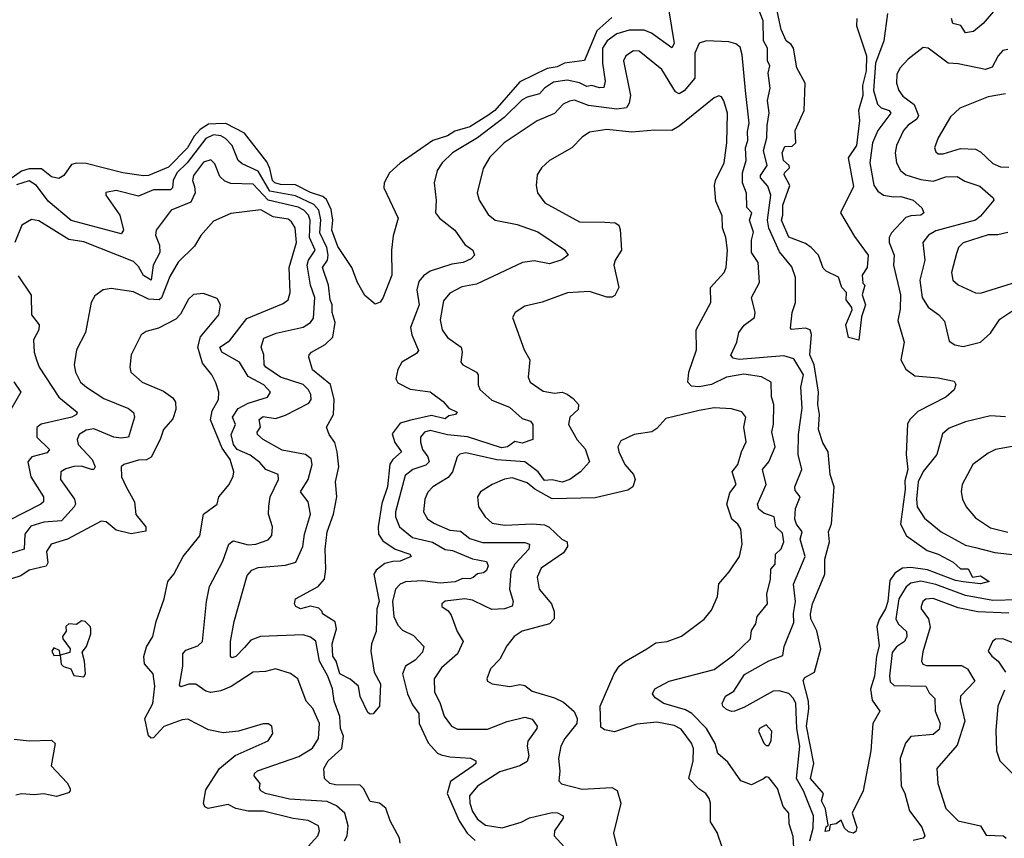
# Model space of a CAD drawing. Extents: x 1690054 to 1842981, y 782881 to 914114.
# Tile 420 of 656: x 1761438 to 1765390, y 902435 to 905720. Entities that reach past the tile are written whole.
import ezdxf

# ---------------------------------------------------------------- set-up
doc = ezdxf.new("R2010")
doc.units = 0

msp = doc.modelspace()

# ---------------------------------------------------------------- linework, layer by layer
at = {"layer": '0CON10XD'}
for points in [[(1764798.1, 905725), (1764797.1, 905695), (1764813.3, 905646.7), (1764837.8, 905575), (1764835.5, 905515), (1764821, 905455), (1764822, 905415), (1764804.8, 905355), (1764809.1, 905315), (1764797.5, 905215), (1764763.2, 905165), (1764785, 905050), (1764733.3, 904945), (1764789.3, 904849.3), (1764843.8, 904775), (1764840, 904725), (1764820, 904695), (1764823, 904663), (1764830, 904655), (1764820, 904615), (1764832.5, 904575), (1764817, 904527), (1764806.2, 904433.8), (1764764.7, 904444.7), (1764754.5, 904495), (1764779.4, 904555), (1764778.6, 904565), (1764755.5, 904595), (1764757.5, 904625), (1764738.5, 904645), (1764725, 904686.2), (1764675, 904710), (1764663, 904723), (1764644.5, 904775), (1764615.5, 904805.5), (1764591.9, 904821.9), (1764525, 904847.3), (1764495.6, 904915), (1764501.5, 904935), (1764501, 904975), (1764529.6, 905055), (1764507.2, 905097.2), (1764507.5, 905105), (1764528.5, 905125), (1764527.3, 905135), (1764503.5, 905155), (1764498.8, 905185), (1764509.5, 905210.5), (1764538.1, 905211.9), (1764554, 905226), (1764550.9, 905275), (1764586.7, 905355), (1764590.9, 905465), (1764556.9, 905526.9), (1764544.1, 905605), (1764535, 905619.6), (1764514.3, 905634.3), (1764495, 905680.8), (1764463.2, 905825)], [(1764921.2, 905745), (1764907.1, 905635), (1764873.5, 905545), (1764864.8, 905435.2), (1764880.7, 905380.7), (1764896.6, 905366.6), (1764927.7, 905355), (1764934.7, 905345), (1764882.9, 905275), (1764861.9, 905225), (1764850.7, 905145), (1764866, 905056), (1764882.1, 905032.1), (1764905.6, 905015.6), (1764945, 905008.7), (1764975, 905010.8), (1765025, 904996), (1765059.4, 904965), (1765066.9, 904945), (1765055, 904934.7), (1765015, 904932.7), (1764995, 904925.4), (1764937.5, 904865), (1764927.5, 904845), (1764928, 904825), (1764948, 904775), (1764945.9, 904734.1), (1764974.3, 904615), (1764972, 904558), (1764962.3, 904512.2), (1764988.2, 904425), (1764974.4, 904355), (1764995, 904317.8), (1765030.6, 904290.6), (1765125, 904282.5), (1765189.5, 904269.5), (1765195.9, 904255.9), (1765188.6, 904235), (1765155, 904204.6), (1765043.1, 904146.9), (1765013, 904117), (1765002.2, 904097.8), (1764996.1, 903975), (1765003.2, 903915), (1764991.1, 903868.9), (1764992.8, 903835), (1764973, 903695), (1764998.1, 903648.1), (1765080.1, 903590.1), (1765125, 903575.2), (1765185, 903542.9), (1765215, 903515.5), (1765245, 903515.4), (1765262.7, 903482.7), (1765295, 903488.1), (1765330, 903465), (1765295, 903455.6), (1765225, 903463.6), (1765195, 903469.3), (1765081.8, 903511.8), (1765015, 903522), (1764981.9, 903518.1), (1764950.9, 903499.1), (1764930.6, 903469.4), (1764923, 903385), (1764914, 903356), (1764887.4, 903312.6), (1764878.5, 903285), (1764887.4, 903207.4), (1764877, 903165), (1764869.3, 903085), (1764853.7, 903033.7), (1764859.6, 902989.6), (1764890.8, 902945), (1764862.5, 902895), (1764854.3, 902785), (1764823.8, 902625), (1764780, 902535), (1764798.3, 902478.3), (1764795, 902462), (1764785, 902455.7), (1764765, 902460), (1764749.2, 902475), (1764735, 902507.5), (1764715, 902492.5), (1764691.7, 902488.3), (1764686.7, 902465), (1764671.7, 902461.7), (1764675, 902480), (1764683, 902487), (1764673, 902553), (1764657.1, 902585), (1764664.1, 902615), (1764612.4, 902675), (1764625.2, 902734.8), (1764596.9, 902885), (1764605.8, 902954.2), (1764604.6, 902985), (1764582.4, 903067.6), (1764590.2, 903079.8), (1764629, 903101), (1764654.4, 903195), (1764637.5, 903267.5), (1764613.7, 903315), (1764612.6, 903335), (1764620, 903375), (1764669.7, 903495), (1764669.4, 903555), (1764688.6, 903625), (1764684.2, 903665), (1764696.6, 903696.6), (1764707.6, 903845), (1764691.6, 903895), (1764683.8, 903985), (1764661.7, 904021.7), (1764644.6, 904074.6), (1764648.9, 904135), (1764641.8, 904175), (1764644.6, 904225), (1764627.1, 904335), (1764610.1, 904375), (1764616.9, 904456.9), (1764611.5, 904475), (1764592.3, 904482.3), (1764535.9, 904475.9), (1764532.1, 904482.1), (1764539.1, 904545), (1764552.3, 904585), (1764552.7, 904685), (1764538, 904728), (1764488.5, 904788.5), (1764445, 904882.9), (1764440.2, 904915), (1764453, 905015), (1764441.2, 905051.2), (1764411, 905085), (1764411, 905095), (1764437.8, 905135), (1764423, 905195), (1764437.7, 905245), (1764437.8, 905295), (1764446.4, 905346.4), (1764440.3, 905395), (1764450, 905445), (1764442.4, 905505), (1764448.8, 905535), (1764440, 905555), (1764439.6, 905605), (1764424.2, 905635), (1764422.5, 905715), (1764395, 905783.3)], [(1764043.2, 905755), (1764065.2, 905624.8), (1764055, 905607.1), (1763973.8, 905665), (1763945, 905677.4), (1763885, 905677.7), (1763835, 905662.6), (1763795.5, 905634.5), (1763777.5, 905605), (1763777, 905545), (1763787.5, 905472.5), (1763782.1, 905447.9), (1763765, 905446.2), (1763735, 905455.2), (1763715, 905451.7), (1763685, 905465.7), (1763635, 905477), (1763580.9, 905469.1), (1763545, 905445.3), (1763525, 905422.6), (1763475, 905409.3), (1763455, 905398.1), (1763383, 905327), (1763274.9, 905245.1), (1763174.5, 905185), (1763133.1, 905145), (1763114.1, 905115), (1763101.2, 905065), (1763108.9, 904995), (1763107.3, 904945), (1763122.6, 904922.6), (1763185, 904875.5), (1763225, 904817.5), (1763256.5, 904795), (1763263.3, 904775), (1763250.4, 904759.6), (1763217.5, 904745), (1763172, 904738), (1763085, 904710), (1763058.5, 904691.5), (1763040.3, 904669.7), (1763031.4, 904635), (1763041.2, 904575), (1763006.2, 904485), (1763011.7, 904455), (1763038.3, 904391.7), (1763029.9, 904380.1), (1762971.3, 904345), (1762955, 904315.6), (1762948.2, 904278.2), (1762955, 904263.1), (1763005, 904236.4), (1763085.8, 904225.8), (1763137.1, 904187.1), (1763160.9, 904160.9), (1763194, 904145), (1763186.7, 904135), (1763160, 904130), (1763145, 904118.6), (1763091.1, 904131.1), (1763007.8, 904112.2), (1762965, 904100.4), (1762932.8, 904057.2), (1762943.3, 904023.3), (1762970.8, 903985), (1762935, 903955.2), (1762924.1, 903935.9), (1762914.2, 903845), (1762891.9, 903778.1), (1762877, 903685), (1762878.1, 903655), (1762895, 903628.7), (1762945, 903595.6), (1763004, 903575), (1763009.2, 903565), (1762965, 903546.2), (1762935, 903546.1), (1762902.9, 903537.1), (1762869.1, 903510.9), (1762859.1, 903495), (1762880.4, 903385), (1762871.6, 903355), (1762868.3, 903265), (1762850, 903215), (1762847.5, 903185), (1762861.1, 903101.1), (1762886, 903055), (1762882.5, 902965), (1762856.1, 902933.9), (1762845, 902932.5), (1762835, 902940), (1762805, 903003.3), (1762797.1, 903045), (1762763.7, 903073.7), (1762722.2, 903095), (1762707.9, 903145), (1762694, 903165), (1762692.4, 903215), (1762709.4, 903275), (1762703.8, 903303.8), (1762653.8, 903335), (1762652.5, 903345), (1762638.4, 903358.4), (1762605, 903366.4), (1762565, 903355.7), (1762546, 903365), (1762541.2, 903375), (1762544.4, 903395.6), (1762635.2, 903444.8), (1762660.6, 903475), (1762666.2, 903515), (1762663.5, 903595), (1762672, 903665), (1762697, 903735), (1762710.2, 903805), (1762705.3, 903865), (1762718.8, 903925), (1762712.3, 903985), (1762702.7, 904022.7), (1762680.6, 904055), (1762669.2, 904085), (1762697.6, 904135), (1762699.8, 904195), (1762685, 904255.5), (1762613.1, 904315), (1762598.5, 904365), (1762599.4, 904375), (1762609.4, 904385), (1762663.6, 904416.4), (1762694.5, 904445.5), (1762703.7, 904505), (1762692.5, 904545), (1762692.2, 904575), (1762683.6, 904595), (1762677.4, 904655), (1762653.1, 904725), (1762672.7, 904755), (1762676.6, 904775), (1762670.3, 904805), (1762641.9, 904865), (1762646, 904916), (1762638.8, 904955), (1762617.8, 904977.8), (1762545, 905012.4), (1762441.8, 905031.8), (1762395, 905111.9), (1762331.3, 905141.3), (1762314.8, 905154.8), (1762290.2, 905215), (1762263.2, 905243.2), (1762245, 905253.3), (1762215, 905258.1), (1762185, 905243), (1762109.3, 905145), (1762068.5, 905105), (1762053.4, 905075), (1762051.6, 905045), (1762042.5, 905037.5), (1761975, 905037.1), (1761915, 905012), (1761825, 905034.6), (1761784, 905026), (1761783.9, 905016.1), (1761839.5, 904935), (1761854.1, 904875), (1761845, 904860.3), (1761643.6, 904913.6), (1761551.4, 904991.4), (1761505, 905053.9), (1761475, 905073.6), (1761425, 905057.6)], [(1765355, 905761.5), (1765305, 905704.4), (1765267.3, 905672.7), (1765235, 905667.5), (1765215.9, 905695.9), (1765184, 905705), (1765178.8, 905725)], [(1763815, 905728.7), (1763753.9, 905675), (1763705, 905556.2), (1763625.2, 905545.1), (1763595, 905530.6), (1763555, 905524.1), (1763445, 905470.2), (1763345.7, 905355), (1763317.1, 905335), (1763245, 905289.3), (1763185, 905272.4), (1763155, 905253.4), (1763096.2, 905235), (1762965, 905144.5), (1762921.5, 905105), (1762900.4, 905065), (1762900, 905045), (1762956.4, 904923.6), (1762937.3, 904852.7), (1762929.6, 904795), (1762931.6, 904695), (1762895, 904602), (1762885, 904586.2), (1762865, 904577.5), (1762823, 904613), (1762793.8, 904665), (1762770.8, 904725), (1762715, 904810), (1762690.2, 904875), (1762695.2, 904915), (1762688.6, 904958.6), (1762668.7, 904998.7), (1762655, 905009.8), (1762605, 905026.2), (1762545, 905056.6), (1762485, 905058.6), (1762461.7, 905065), (1762452.5, 905075), (1762442.4, 905122.4), (1762429.5, 905149.5), (1762339.6, 905265), (1762265, 905303.2), (1762225, 905302.2), (1762195, 905300.7), (1762161.4, 905278.6), (1762138.3, 905251.7), (1762111.7, 905205), (1762035, 905127.4), (1761955, 905094.7), (1761935, 905092.6), (1761851.9, 905105), (1761705, 905142.8), (1761665, 905144), (1761645, 905138.2), (1761615, 905094), (1761595, 905082), (1761565, 905089.5), (1761525, 905120.8), (1761475, 905120.6), (1761445, 905111.6), (1761385, 905068.9)], [(1764609.5, 902425), (1764623.3, 902475), (1764624.4, 902525), (1764584.1, 902625), (1764556.8, 902675), (1764569.6, 902805), (1764557.3, 902875), (1764553.1, 902975), (1764544.4, 902995), (1764525, 903015.2), (1764486.3, 903026.3), (1764462.7, 903025), (1764345, 902959.1), (1764307.5, 902945), (1764295, 902943.3), (1764275, 902951.4), (1764260, 902965), (1764258, 902975), (1764271.4, 903005), (1764305, 903024.5), (1764347.7, 903092.3), (1764445, 903146.4), (1764501.4, 903168.6), (1764506.5, 903205), (1764545, 903300), (1764543.5, 903336.5), (1764552.2, 903385), (1764544.4, 903455), (1764590.4, 903565), (1764570.5, 903635), (1764579.5, 903665), (1764556.1, 903695), (1764548.8, 903715), (1764551.9, 903758.1), (1764570.6, 903805), (1764550.7, 903830.7), (1764549.5, 903845), (1764577.9, 903915), (1764563.3, 903975), (1764564.8, 904055.2), (1764579.3, 904160.7), (1764573.9, 904245), (1764584.7, 904295), (1764545, 904359.2), (1764505, 904371), (1764326, 904356), (1764301.5, 904361.5), (1764293, 904373), (1764316.6, 904425), (1764324.4, 904465), (1764345.9, 904494.1), (1764386.9, 904525), (1764390, 904545), (1764375.3, 904605), (1764407.5, 904665), (1764402.5, 904745), (1764375.3, 904785), (1764375.3, 904835), (1764382.9, 904867.1), (1764367.7, 904915), (1764376.2, 904945), (1764356.6, 904966.6), (1764355, 905023.3), (1764339, 905065), (1764339.8, 905105), (1764354.3, 905154.3), (1764351, 905205), (1764360.6, 905235), (1764359.1, 905270.9), (1764365.9, 905304.1), (1764351.6, 905435), (1764338.2, 905578.2), (1764330, 905610), (1764313, 905623), (1764285, 905630.5), (1764195, 905634.4), (1764166, 905625), (1764148.4, 905585), (1764147.8, 905485), (1764105, 905434.2), (1764085, 905422.1), (1764070.2, 905430.2), (1764015, 905520), (1763925, 905593.3), (1763902, 905595), (1763870.4, 905575), (1763861.2, 905555), (1763889.4, 905415), (1763884.7, 905385), (1763873.5, 905366.5), (1763835, 905361.3), (1763721.4, 905375), (1763665, 905396.7), (1763645, 905393.1), (1763619.8, 905380.2), (1763585, 905342.8), (1763515, 905314), (1763382.5, 905225), (1763325, 905168.5), (1763297.7, 905122.3), (1763274.4, 905025), (1763281.9, 904995), (1763318.3, 904938.3), (1763346.2, 904915), (1763435, 904897.4), (1763517.9, 904867.9), (1763625, 904795.7), (1763638.8, 904775), (1763614.5, 904755.5), (1763565, 904740), (1763502.5, 904752.5), (1763456, 904745), (1763272, 904658), (1763212.3, 904647.7), (1763165, 904622.9), (1763138.5, 904591.5), (1763125.9, 904515), (1763134.1, 904475), (1763155.4, 904445), (1763210, 904405), (1763213.5, 904385), (1763208.6, 904345), (1763216, 904335), (1763271.9, 904305), (1763278.5, 904295), (1763278.2, 904255), (1763285, 904236), (1763333.3, 904193.3), (1763404.4, 904165), (1763455, 904119.4), (1763488.8, 904108.8), (1763497.3, 904095), (1763498, 904035), (1763455, 904020), (1763425, 904026.4), (1763395.5, 904005), (1763371.5, 904001.5), (1763235, 904046), (1763155, 904053.4), (1763085, 904070.6), (1763062.5, 904065), (1763046.8, 904045), (1763046.3, 904023.7), (1763054.1, 903995), (1763075.7, 903965), (1763081.3, 903945), (1763068, 903932), (1763015.5, 903915), (1762985, 903890.4), (1762946, 903745), (1762946.5, 903725), (1762962.4, 903685), (1763015, 903641.2), (1763095, 903623.5), (1763145, 903593.4), (1763175, 903589), (1763255, 903556), (1763312.2, 903545), (1763318.3, 903528.3), (1763311.3, 903508.7), (1763299.8, 903500.2), (1763275, 903495.4), (1763258.4, 903481.6), (1763245, 903475.8), (1763215, 903477.1), (1763185.7, 903464.3), (1763125, 903458.8), (1763055, 903467.5), (1762985.8, 903464.2), (1762964.5, 903455), (1762946.8, 903435), (1762933.9, 903385), (1762939.1, 903325), (1762955, 903289.6), (1762975, 903270.5), (1763018.3, 903248.3), (1763060.3, 903205), (1763055, 903181.3), (1763025, 903148.9), (1762986.7, 903125), (1762974.7, 903095), (1762994.8, 903015), (1763015, 902970), (1763039.5, 902935), (1763040.8, 902895), (1763077.7, 902817.7), (1763115, 902776.9), (1763129.4, 902769.4), (1763165, 902761.2), (1763246.8, 902756.8), (1763269.2, 902745), (1763268.1, 902735), (1763257.8, 902725), (1763167.5, 902662.5), (1763153.9, 902615), (1763201.2, 902505), (1763234.6, 902454.6), (1763266.3, 902426.3)], [(1765405, 905600.4), (1765385, 905596.5), (1765365.5, 905575), (1765341.4, 905528.6), (1765315, 905520.3), (1765205, 905543.1), (1765165, 905544.6), (1765085, 905605.6), (1765065, 905608.1), (1765005, 905561.5), (1764971.2, 905525), (1764959.6, 905500.4), (1764957.4, 905465), (1764967.2, 905435), (1764982.7, 905412.7), (1765029, 905379), (1765046.1, 905335), (1765039.5, 905320.5), (1765003.8, 905296.2), (1764985.3, 905275), (1764957.9, 905215), (1764952.9, 905185), (1764958, 905145), (1764973.1, 905115), (1764995, 905097.8), (1765055, 905078.1), (1765105, 905071.1), (1765155, 905089.7), (1765200.7, 905090.7), (1765231.8, 905071.8), (1765291.5, 905051.5), (1765345.7, 905005), (1765348.6, 904995), (1765295, 904930.6), (1765275, 904915.4), (1765115, 904871.9), (1765085.6, 904854.4), (1765063.9, 904825), (1765071.2, 904755), (1765051.9, 904675), (1765061.2, 904605), (1765085, 904566.5), (1765127.8, 904535), (1765149.9, 904509.9), (1765169.3, 904429.3), (1765192, 904415), (1765225, 904408.9), (1765294.2, 904425.8), (1765335, 904461.9), (1765371.9, 904518.1), (1765425, 904553.2)], [(1764546.5, 902375), (1764542.3, 902442.3), (1764527, 902493), (1764525.7, 902535.7), (1764502.6, 902562.6), (1764480, 902635), (1764445, 902679.2), (1764435, 902680.8), (1764423, 902673), (1764375, 902649.4), (1764332.5, 902665), (1764280.4, 902740.4), (1764240, 902775), (1764229.1, 902815), (1764194.8, 902875), (1764136.5, 902935), (1764110.8, 902950.8), (1764023.3, 902975), (1763988.9, 902998.9), (1763977.5, 903015), (1763987.5, 903035), (1764045.3, 903064.7), (1764225, 903112.7), (1764305, 903170.3), (1764371.8, 903235), (1764375, 903268.8), (1764392.9, 903295), (1764397.8, 903325), (1764440, 903375), (1764437.6, 903415), (1764452, 903475), (1764452.8, 903515), (1764470.8, 903535), (1764472, 903575), (1764495, 903596), (1764505.3, 903624.7), (1764499.5, 903659.5), (1764473.1, 903685), (1764466.5, 903725), (1764425, 903739.3), (1764405.4, 903755), (1764398.9, 903775), (1764434.1, 903855), (1764419.3, 903915), (1764444.5, 903945.5), (1764470.2, 904005), (1764456.7, 904065), (1764463.2, 904096.8), (1764465.3, 904175), (1764456.3, 904206.3), (1764454.6, 904265), (1764415, 904286.8), (1764345, 904296.7), (1764275, 904284.8), (1764215, 904255.9), (1764165, 904246.2), (1764135, 904248.8), (1764120, 904265), (1764124.1, 904305), (1764154.7, 904395), (1764153.2, 904475), (1764211.9, 904585), (1764211.1, 904645), (1764265.6, 904705), (1764274.4, 904725), (1764278.5, 904795), (1764272.3, 904845), (1764258.9, 904885), (1764257.9, 904932.1), (1764231.8, 904991.8), (1764227.1, 905055), (1764231.1, 905075), (1764266.2, 905145), (1764276.6, 905225), (1764278.6, 905345), (1764264.5, 905394.5), (1764255, 905410), (1764245, 905414.2), (1764225, 905405.8), (1764085, 905293.1), (1764055, 905275.7), (1763987, 905277), (1763895, 905268), (1763795, 905278.8), (1763725, 905268.9), (1763695, 905248.6), (1763654.2, 905205), (1763565, 905154.4), (1763532, 905125), (1763515, 905097.5), (1763510.6, 905055), (1763516.9, 905025), (1763545.4, 904985.4), (1763685, 904908.8), (1763786.9, 904906.9)], [(1765395, 905422.1), (1765325, 905410), (1765211.2, 905365), (1765175, 905330), (1765124.4, 905245), (1765110, 905205), (1765115, 905188.8), (1765125, 905181.5), (1765145, 905180.8), (1765215, 905203.1), (1765275, 905200.5), (1765295, 905189.7), (1765345, 905142.4), (1765375, 905129.2), (1765408.2, 905128.2)], [(1762606.5, 904215), (1762596.4, 904235), (1762575, 904256.1), (1762485, 904285.5), (1762425.8, 904325), (1762418.7, 904335), (1762417.6, 904375), (1762406.4, 904405), (1762417.9, 904442.1), (1762467.7, 904462.2), (1762575, 904486.2), (1762605.4, 904504.6), (1762617.4, 904522.6), (1762622, 904605), (1762604.5, 904655), (1762592.2, 904735), (1762597.3, 904755), (1762623.1, 904795), (1762601.3, 904845), (1762604.3, 904915), (1762597, 904935), (1762578.4, 904955), (1762555, 904968), (1762435, 904995.7), (1762375, 905059.8), (1762285, 905062.5), (1762261.4, 905071.4), (1762240.7, 905090.7), (1762221.3, 905141.3), (1762205, 905157.9), (1762175, 905148), (1762135.9, 905095), (1762131.2, 905075), (1762139.8, 905049.8), (1762141.6, 905025), (1762125, 904987.2), (1762045.2, 904954.7), (1761985.4, 904875), (1761983.3, 904855), (1761998.3, 904815), (1761999.8, 904785), (1761973.2, 904735), (1761965, 904673.8), (1761935, 904693.3), (1761915, 904728.9), (1761895, 904749.5), (1761695, 904828.8), (1761635, 904837.9), (1761515, 904911.9), (1761485, 904917.5), (1761445.5, 904894.5), (1761417.5, 904825)], [(1762741.8, 902425), (1762751.8, 902445), (1762756.5, 902485), (1762742.5, 902535), (1762709.5, 902565), (1762672.3, 902582.3), (1762521.2, 902591.2), (1762424.4, 902615), (1762405.6, 902625), (1762400, 902635), (1762403.1, 902655), (1762379.4, 902685), (1762380.6, 902695), (1762391.8, 902705), (1762557.6, 902762.4), (1762613.5, 902796.5), (1762636.6, 902835), (1762640.8, 902895), (1762613.9, 902955), (1762587.8, 902985), (1762554.4, 903074.4), (1762525, 903095.7), (1762465, 903114.4), (1762425, 903104.4), (1762375, 903101.5), (1762286.5, 903043.5), (1762245, 903026.2), (1762205, 903019.1), (1762185, 903024.6), (1762145, 903053.4), (1762116.3, 903053.7), (1762085, 903041.9), (1762079.4, 903049.4), (1762091.9, 903125), (1762092.7, 903175), (1762105, 903189.6), (1762152.8, 903207.2), (1762171.2, 903225), (1762187.2, 903385), (1762198.9, 903445), (1762253.3, 903546.7), (1762277.7, 903615), (1762295, 903628.9), (1762355, 903612.6), (1762385, 903614.8), (1762435, 903632.3), (1762449.8, 903650.2), (1762452.7, 903685), (1762436.5, 903735), (1762437.5, 903767.5), (1762442.9, 903805), (1762476, 903875), (1762475.4, 903895), (1762426, 903915), (1762402.1, 903942.1), (1762362.3, 903972.3), (1762310, 903995), (1762295.9, 904015), (1762286.9, 904055), (1762303.5, 904095), (1762291.9, 904125), (1762315, 904158.8), (1762355, 904180.5), (1762432.9, 904205), (1762444.5, 904225), (1762417.1, 904255), (1762355, 904288.1), (1762320.2, 904345), (1762249.6, 904385), (1762240.7, 904405), (1762279.2, 904430.8), (1762349.9, 904520.1), (1762495, 904580.4), (1762514.7, 904595.3), (1762523.8, 904625), (1762519.5, 904725), (1762549, 904825), (1762543.3, 904885), (1762528.8, 904908.8), (1762515, 904919.1), (1762455, 904928.7), (1762405, 904956.5), (1762285, 904941.5), (1762215, 904911.4), (1762165, 904854), (1762139.4, 904810.6), (1762073.7, 904746.3), (1762040.7, 904689.3), (1762006.8, 904603.2), (1761997.8, 904595), (1761955, 904598.6), (1761895, 904627.8), (1761805, 904640.5), (1761773.3, 904635), (1761739.1, 904610.9), (1761724.2, 904585), (1761701.4, 904465), (1761665.8, 904394.2), (1761656.7, 904335), (1761661.8, 904305), (1761681.8, 904265), (1761706.2, 904245), (1761775, 904200.2), (1761875, 904158.9), (1761893.8, 904143.8), (1761898.9, 904125), (1761875, 904043.9), (1761845, 904040.3), (1761815, 904044.7), (1761735, 904077.3), (1761705, 904072.8), (1761676.5, 904055), (1761668.5, 904035), (1761672.5, 904015), (1761728.9, 903955), (1761740, 903925), (1761735.4, 903914.6), (1761725.4, 903914.6), (1761685, 903927.9), (1761655, 903927.3), (1761622.1, 903917.9), (1761602.7, 903905), (1761600.8, 903875), (1761658.1, 903795), (1761661.2, 903775), (1761655.8, 903765), (1761605, 903709.3), (1761535, 903703.7), (1761482.4, 903687.6), (1761458, 903655), (1761455.2, 903594.8), (1761405, 903578.4)], [(1763786.9, 904906.9), (1763828, 904905), (1763842.2, 904895), (1763848.2, 904878.2), (1763853.9, 904795), (1763827.9, 904755), (1763823.4, 904735), (1763843.3, 904645), (1763827, 904613), (1763815, 904605.8), (1763795, 904606.1), (1763725, 904629), (1763637, 904623), (1763535, 904586.7), (1763465, 904569.5), (1763426.2, 904545), (1763416.2, 904525), (1763463.3, 904395), (1763485.6, 904355), (1763479.5, 904285), (1763486.9, 904265), (1763539.1, 904229.1), (1763585, 904221.4), (1763615, 904224.6), (1763635, 904216.8), (1763660.1, 904200.1), (1763681.4, 904175), (1763679.2, 904155), (1763646.7, 904125), (1763640.5, 904095), (1763675, 904033.1), (1763708.1, 903998.1), (1763724.5, 903945), (1763689.5, 903905), (1763646.1, 903873.9), (1763615, 903863.8), (1763575, 903873.5), (1763545, 903870.4), (1763519.3, 903905), (1763465, 903945.1), (1763353.1, 903953.1), (1763228.1, 903981.9), (1763205, 903976.2), (1763193.3, 903965), (1763174.7, 903905), (1763157.3, 903882.7), (1763095.5, 903845), (1763075.7, 903824.3), (1763063.5, 903795), (1763058, 903745), (1763075, 903716.2), (1763099.8, 903699.8), (1763165, 903671.2), (1763207.1, 903667.1), (1763245, 903638), (1763295, 903621.6), (1763465, 903621.1), (1763484.5, 903614.5), (1763481.3, 903595), (1763424.8, 903535), (1763409.4, 903505), (1763404.2, 903435), (1763418.6, 903385), (1763414.4, 903365.6), (1763384.3, 903355.7), (1763333.2, 903353.2), (1763305, 903365.6), (1763255, 903390.4), (1763225, 903395.5), (1763146.1, 903386.1), (1763132.5, 903375), (1763132.5, 903365), (1763157.7, 903347.7), (1763170, 903330), (1763193.3, 903265), (1763217.9, 903225), (1763195, 903175.4), (1763131.1, 903118.9), (1763102, 903075), (1763102.6, 903022.6), (1763126, 902975), (1763141.1, 902925), (1763170.9, 902885), (1763195, 902872.5), (1763315, 902872), (1763395, 902903.7), (1763465, 902920.9), (1763495, 902913.3), (1763514.5, 902885), (1763513.5, 902875), (1763477.3, 902825), (1763474.7, 902805), (1763481.9, 902765), (1763475, 902742.5), (1763445.8, 902725), (1763365, 902701.8), (1763275, 902643.8), (1763243.9, 902605), (1763244.1, 902575.9), (1763255, 902541.8), (1763275, 902511.6), (1763308, 902488), (1763375, 902476.9), (1763450.8, 902499.3), (1763483.6, 902516.4), (1763575, 902537.6), (1763596.6, 902536.6), (1763618.8, 902525), (1763619.2, 902515), (1763584.8, 902465.2), (1763583.8, 902445), (1763637.9, 902385)], [(1765404.8, 904865.2), (1765365, 904856), (1765325, 904856.9), (1765225.2, 904824.8), (1765206.1, 904805), (1765198.2, 904781.8), (1765177.9, 904705), (1765183.9, 904673.9), (1765205.4, 904655.4), (1765275, 904623.8), (1765295, 904622.9), (1765445, 904668.8)], [(1761431.4, 904691.4), (1761483.6, 904613.6), (1761484.5, 904535), (1761515.3, 904495), (1761513.9, 904475), (1761493.2, 904435), (1761495.9, 904385.9), (1761504.7, 904355), (1761515.4, 904325), (1761595, 904204.4), (1761668.2, 904145), (1761665.5, 904135), (1761646.7, 904125), (1761523.2, 904096.8), (1761506.2, 904083.8), (1761506.8, 904045), (1761556.9, 903995), (1761547.9, 903982.1), (1761486.2, 903965), (1761470.2, 903945), (1761481.6, 903885), (1761533.3, 903805), (1761533.6, 903785), (1761522.7, 903775), (1761391, 903709)], [(1762582.8, 902387.2), (1762634.1, 902445), (1762641.1, 902465), (1762637.1, 902485), (1762595, 902506.1), (1762535, 902514.3), (1762416.8, 902543.2), (1762355, 902543), (1762305, 902553.9), (1762275, 902570), (1762193.7, 902553.7), (1762180.9, 902560.9), (1762175.8, 902575), (1762185, 902629.2), (1762239.1, 902715), (1762302.8, 902767.2), (1762435, 902825.6), (1762454.3, 902855), (1762450, 902885), (1762435, 902894.3), (1762415, 902894.4), (1762316, 902864), (1762255, 902858.2), (1762195, 902870.4), (1762112.4, 902912.4), (1762089.3, 902910.7), (1762016.5, 902883.5), (1761975, 902838.1), (1761965, 902836.9), (1761955, 902846), (1761939.5, 902915), (1761972, 902975), (1761979.4, 903045), (1761972.9, 903095), (1761938.1, 903135), (1761936.4, 903163.6), (1761947, 903203), (1761971.9, 903245), (1761985.5, 903304.5), (1762017.5, 903395), (1762032.5, 903465), (1762056.9, 903495), (1762093.3, 903565), (1762160.9, 903649.1), (1762174.8, 903735.2), (1762230, 903775), (1762237.5, 903805), (1762278.6, 903855), (1762295, 903887.5), (1762297.5, 903905), (1762282.2, 903955), (1762250.5, 904000.5), (1762203.6, 904113.6), (1762209.8, 904150.2), (1762235.5, 904195), (1762237.5, 904225), (1762225, 904262.5), (1762208.6, 904295), (1762171.9, 904341.9), (1762153.3, 904405), (1762162.8, 904447.2), (1762236.8, 904535), (1762244.2, 904575), (1762230.3, 904600.3), (1762175, 904621.1), (1762135, 904616.5), (1762115, 904598.6), (1762082.5, 904537.5), (1762065, 904517.8), (1761995, 904481.8), (1761945, 904468.9), (1761925.7, 904455), (1761885.5, 904374.5), (1761880, 904325), (1761884.2, 904305), (1761929.4, 904265), (1762015, 904229.1), (1762052.3, 904202.3), (1762063.3, 904185), (1762064.3, 904155.7), (1762052.3, 904117.7), (1762014.4, 904075), (1762002, 904035), (1761965.8, 903964.2), (1761946.8, 903953.2), (1761915, 903952.3), (1761855, 903935.3), (1761845.5, 903925), (1761846.3, 903885), (1761864.7, 903845), (1761898.6, 903785), (1761903.6, 903733.6), (1761944.4, 903685), (1761943.4, 903666.6), (1761885, 903656.2), (1761825, 903671.8), (1761785, 903704.5), (1761765, 903706.7), (1761630, 903635), (1761564.4, 903615), (1761544.8, 903585.2), (1761550.5, 903539.5), (1761543.8, 903526.2), (1761475, 903510.7), (1761442.4, 903487.6), (1761405, 903476.1)], [(1761414.2, 904265.8), (1761441.9, 904225), (1761401.4, 904155)], [(1762964.5, 902415), (1762962.5, 902435), (1762925.5, 902505), (1762907.5, 902555), (1762881.9, 902575), (1762845, 902581.8), (1762818.2, 902635), (1762805, 902648.2), (1762705, 902648.9), (1762683.1, 902655), (1762661.2, 902675), (1762658.6, 902715), (1762676.2, 902745), (1762730.5, 902795), (1762737, 902845), (1762725.4, 902875), (1762723.1, 902923.1), (1762700.5, 902985), (1762693.2, 903035), (1762674.8, 903085), (1762641, 903145), (1762626, 903226), (1762605, 903242.2), (1762575, 903251.1), (1762404.3, 903244.3), (1762365, 903229.2), (1762339.7, 903200.3), (1762305, 903164.6), (1762288.8, 903158.8), (1762283.6, 903165), (1762284.4, 903225), (1762298.9, 903305), (1762351.3, 903488.7), (1762369.9, 903510.1), (1762395, 903521.3), (1762505, 903530.3), (1762546.7, 903543.3), (1762574.1, 903605), (1762580.5, 903655), (1762605.4, 903735), (1762595.3, 903785.3), (1762565.4, 903825), (1762595.3, 903875), (1762611.6, 903935), (1762607.6, 903957.6), (1762585, 903975.2), (1762491.7, 903991.7), (1762415, 904034.8), (1762392.2, 904055), (1762390.9, 904065), (1762404.1, 904085), (1762399.4, 904115), (1762415, 904127.4), (1762465, 904119.3), (1762505, 904132.5), (1762598.9, 904181.1), (1762607.2, 904195), (1762606.5, 904215)], [(1764258.8, 902395), (1764238.1, 902458.1), (1764210.9, 902500.9), (1764211.5, 902575), (1764205.5, 902595), (1764191.9, 902615), (1764163.8, 902633.8), (1764123.3, 902675), (1764141.2, 902745), (1764143.1, 902795), (1764135, 902816.5), (1764093.2, 902873.2), (1764065, 902887.8), (1763995, 902900.6), (1763915, 902892), (1763825, 902861.5), (1763785, 902869.5), (1763770.5, 902880.5), (1763768.5, 902965), (1763824.5, 903095), (1763844.7, 903125.3), (1763865, 903142.2), (1763955, 903194.4), (1763990.9, 903219.1), (1764037.5, 903225), (1764095, 903245.7), (1764185.4, 903314.6), (1764215, 903350), (1764239.4, 903405), (1764243.9, 903456.1), (1764286.1, 903503.9), (1764327.3, 903565), (1764338.5, 903615), (1764333.3, 903675), (1764321.2, 903695), (1764296.9, 903715), (1764276.3, 903775), (1764289, 903821), (1764313.9, 903855), (1764298.3, 903905), (1764321.1, 903935), (1764335.2, 903985), (1764354.7, 904025), (1764345.3, 904085), (1764352.7, 904125), (1764336.2, 904146.2), (1764295, 904158.5), (1764225, 904162.1), (1764165, 904152), (1764031.1, 904118.9), (1763995, 904078.8), (1763975, 904066.2), (1763905, 904055.7), (1763850.9, 904029.1), (1763838.8, 904005), (1763843.2, 903985), (1763866.9, 903935), (1763901.8, 903895), (1763908.2, 903875), (1763898.9, 903845), (1763878.5, 903831.5), (1763748.5, 903801.5), (1763575, 903796.7), (1763505.9, 903835.9), (1763475, 903861.4), (1763415, 903881.2), (1763383.8, 903876.2), (1763334.2, 903855), (1763287.5, 903825), (1763275.8, 903805), (1763280, 903765), (1763305.7, 903725), (1763335, 903699.6), (1763385, 903690.7), (1763496.6, 903696.6), (1763545, 903692.2), (1763563.2, 903683.2), (1763614.5, 903635), (1763635.6, 903625), (1763637.3, 903605), (1763620.3, 903579.7), (1763531.7, 903518.3), (1763515, 903482.5), (1763522.7, 903435), (1763572.1, 903375), (1763582.9, 903345), (1763582.9, 903315), (1763565, 903294.7), (1763455, 903265.4), (1763423.1, 903245), (1763392.6, 903207.4), (1763365, 903153.1), (1763327.1, 903115), (1763312.5, 903075), (1763316.2, 903065), (1763335, 903054.3), (1763405, 903044.4), (1763445, 903052.1), (1763465, 903047.3), (1763495, 903024.6), (1763585, 902997.7), (1763620.9, 902980.9), (1763663.1, 902943.1), (1763675.5, 902915), (1763673.8, 902895), (1763625.5, 902835), (1763609.6, 902805), (1763600.8, 902755), (1763605.5, 902704.5), (1763601.4, 902665), (1763612.6, 902652.6), (1763695, 902631.8), (1763815, 902638.9), (1763836.2, 902626.2), (1763850.6, 902575), (1763820.8, 902455), (1763850.6, 902335)], [(1765395, 904126.4), (1765335, 904130.4), (1765234.7, 904105.3), (1765169.1, 904080.9), (1765142.2, 904057.8), (1765119.5, 903975), (1765065, 903906.7), (1765045, 903865.7), (1765037.7, 903795), (1765040.8, 903765), (1765069.7, 903719.7), (1765137.3, 903665), (1765235, 903610.9), (1765275, 903602.2), (1765351.8, 903581.8), (1765435, 903572.4)], [(1765422.6, 904007.4), (1765355, 903994.5), (1765325, 903979.6), (1765264.6, 903935), (1765221.8, 903855), (1765216.8, 903825), (1765222.5, 903795), (1765236.7, 903765), (1765275, 903720.4), (1765335, 903680.4), (1765405, 903662.9)], [(1765445, 903391.6), (1765345, 903388.5), (1765235, 903409.1), (1765115, 903452.5), (1765055, 903466.9), (1765015, 903458.2), (1764996.2, 903443.8), (1764967, 903395), (1764954.4, 903315), (1764964.8, 903294.8), (1764997.2, 903265), (1764998.9, 903245), (1764989.1, 903225), (1764957.5, 903202.5), (1764940.2, 903179.8), (1764929.3, 903085), (1764932.8, 903062.8), (1764948.3, 903048.3), (1765075.2, 903045.2), (1765088.1, 903018.1), (1765111.1, 902995), (1765113.2, 902945), (1765132.7, 902895), (1765128.7, 902871.3), (1765105, 902850.8), (1765015, 902843.1), (1764994.1, 902815.9), (1764972.2, 902755), (1764975.8, 902645.8), (1764990.9, 902615), (1765009.6, 902545), (1765058.8, 902478.8), (1765070.8, 902445), (1765064.2, 902435.8), (1765025, 902425.7)], [(1765408.7, 903338.7), (1765283.5, 903343.5), (1765205, 903359.4), (1765105, 903397.5), (1765075, 903394.4), (1765063.6, 903385), (1765056.4, 903365), (1765056.5, 903355), (1765085.8, 903315.7), (1765092.3, 903282.3), (1765062.9, 903182.9), (1765058.2, 903145), (1765063.3, 903133.3), (1765077.7, 903127.7), (1765218.7, 903128.7), (1765242, 903115), (1765272.5, 903065), (1765214.7, 903005), (1765213.5, 902985), (1765232.5, 902905), (1765201.7, 902808.3), (1765119.4, 902715), (1765123.5, 902655), (1765155, 902554.3), (1765204.7, 902504.7), (1765294.5, 902484.5), (1765317.8, 902447.8), (1765386.7, 902445), (1765397.3, 902435)], [(1761695, 903083.1), (1761701.4, 903095), (1761698.1, 903145), (1761688.3, 903181.7), (1761706.2, 903205), (1761722.5, 903255), (1761722.5, 903275), (1761720, 903285), (1761700, 903305), (1761685, 903307.5), (1761665, 903292.5), (1761635, 903295.6), (1761622.9, 903285), (1761624, 903266), (1761610, 903245), (1761611.2, 903235), (1761640, 903195), (1761639.3, 903180.7), (1761600, 903170), (1761597.7, 903187.7), (1761575, 903199.2), (1761566, 903185), (1761575, 903168.8), (1761600, 903170), (1761603.8, 903133.8), (1761613.8, 903123.8), (1761643.3, 903115), (1761655, 903087.5), (1761695, 903083.1)], [(1765442.1, 903212.1), (1765385, 903235.4), (1765355, 903234.3), (1765342.5, 903225), (1765326, 903185), (1765340, 903165), (1765366.1, 903146.1), (1765395, 903102)], [(1765390.9, 903029.1), (1765364.4, 902965), (1765356.6, 902866.6), (1765359.4, 902785), (1765372.7, 902745), (1765425, 902692.7)], [(1764445, 902806.7), (1764455, 902827.5), (1764457.3, 902865), (1764435, 902890), (1764408, 902875), (1764403.8, 902865), (1764425, 902816.7), (1764435, 902806.7), (1764445, 902806.7)], [(1761415, 902832.1), (1761475, 902825.4), (1761565, 902828.1), (1761580, 902815), (1761564.5, 902725), (1761627.8, 902657.8), (1761640, 902635), (1761640.8, 902625), (1761633.5, 902616.5), (1761585, 902602.9), (1761535, 902612.9), (1761495, 902608.9), (1761445, 902613.6), (1761422.2, 902607.8)]]:
    msp.add_lwpolyline(points, dxfattribs=at)

doc.saveas('drawing.dxf')
